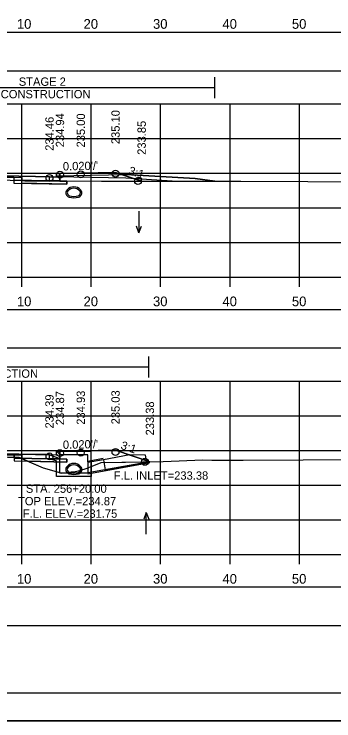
# Model space of a CAD drawing. Extents: x 1369627 to 1374022, y 380035 to 398173.
# Drawn here: x 1372107.4 to 1372153.5, y 392412.4 to 392514.3 of the extents above; entities that cross this region are included whole.
import ezdxf

# ---------------------------------------------------------------- set-up
doc = ezdxf.new("R2010")
doc.units = 0
for name, color, linetype in [('Default', 7, 'Continuous'), ('R_Alt Surface', 7, 'Continuous'), ('R_Axis', 7, 'Continuous'), ('R_Axis Annot', 7, 'Continuous'), ('R_Border', 7, 'Continuous'), ('R_Border Notes', 7, 'Continuous'), ('R_Drive', 7, 'Continuous'), ('R_Exist Surface', 7, 'Continuous'), ('R_Fin Surface', 7, 'Continuous'), ('R_Grid', 7, 'Continuous'), ('R_MOT', 7, 'Continuous'), ('R_No Plot', 7, 'Continuous'), ('R_Water', 7, 'Continuous'), ('R_Water Annot', 7, 'Continuous'), ('R_Xsect Elev', 7, 'Continuous'), ('R_Xsect Slope', 7, 'Continuous'), ('T_Vehicle Path Lt Minor', 7, 'Continuous'), ('T_Vehicle Path Rt', 7, 'Continuous')]:
    doc.layers.add(name, color=color, linetype=linetype)

msp = doc.modelspace()

# ---------------------------------------------------------------- linework, layer by layer
at = {"layer": 'Default'}
for points in [[(1371948.53, 392506.11), (1372248.53, 392506.11), (1372248.53, 392511.63), (1371948.53, 392511.63)], [(1372113.53, 392490.8), (1372113.54, 392491.3), (1372114.04, 392491.3), (1372114.03, 392490.21), (1372112.53, 392490.24), (1372112.53, 392490.82)], [(1371948.53, 392466.14), (1372248.53, 392466.14), (1372248.53, 392471.66), (1371948.53, 392471.66)], [(1372113.53, 392450.74), (1372113.54, 392451.24), (1372114.04, 392451.24), (1372114.03, 392450.14), (1372112.53, 392450.17), (1372112.53, 392450.76)], [(1371948.53, 392426.15), (1372248.53, 392426.15), (1372248.53, 392431.68), (1371948.53, 392431.68)]]:
    msp.add_lwpolyline(points, close=True, dxfattribs=at)
at = {"layer": 'R_Alt Surface'}
for points in [[(1372083.03, 392491.3), (1372083.03, 392490.21), (1372084.53, 392490.24), (1372087.39, 392490.29), (1372087.39, 392490.71), (1372098.53, 392490.93), (1372107.39, 392490.76), (1372107.39, 392490.34), (1372112.53, 392490.24), (1372114.03, 392490.21), (1372114.03, 392491.3)], [(1372083.03, 392451.24), (1372083.03, 392450.14), (1372084.53, 392450.17), (1372087.44, 392450.23), (1372087.44, 392450.64), (1372098.53, 392450.87), (1372107.44, 392450.69), (1372107.44, 392450.27), (1372112.53, 392450.17), (1372114.03, 392450.14), (1372114.03, 392451.24)]]:
    msp.add_lwpolyline(points, dxfattribs=at)
for points in [[(1372115.03, 392490.19), (1372114.03, 392490.21), (1372112.53, 392490.24), (1372107.39, 392490.34), (1372107.39, 392489.92), (1372115.03, 392489.77)], [(1372115.03, 392450.12), (1372114.03, 392450.14), (1372112.53, 392450.17), (1372107.44, 392450.27), (1372107.44, 392449.85), (1372115.03, 392449.7)]]:
    msp.add_lwpolyline(points, close=True, dxfattribs=at)
at = {"layer": 'R_Axis'}
for p, q in [((1371948.53, 392476.36), (1372248.53, 392476.36)), ((1372108.53, 392474.96), (1372108.53, 392476.36)), ((1372118.53, 392474.96), (1372118.53, 392476.36)), ((1372128.53, 392474.96), (1372128.53, 392476.36)), ((1372138.53, 392474.96), (1372138.53, 392476.36)), ((1372148.53, 392474.96), (1372148.53, 392476.36)), ((1371948.53, 392436.36), (1372248.53, 392436.36)), ((1372108.53, 392434.96), (1372108.53, 392436.36)), ((1372118.53, 392434.96), (1372118.53, 392436.36)), ((1372128.53, 392434.96), (1372128.53, 392436.36)), ((1372138.53, 392434.96), (1372138.53, 392436.36)), ((1372148.53, 392434.96), (1372148.53, 392436.36))]:
    msp.add_line(p, q, dxfattribs=at)
at = {"layer": 'R_Border'}
msp.add_line((1372256.71, 392416.36), (1371940.53, 392416.36), dxfattribs=at)
at = {"layer": 'R_Drive'}
for p, q in [((1372113.53, 392490.97), (1372123.53, 392491.17)), ((1372113.53, 392490.8), (1372113.53, 392490.97)), ((1372123.53, 392491.17), (1372133.51, 392490.57)), ((1372133.51, 392490.57), (1372136.36, 392490.17))]:
    msp.add_line(p, q, dxfattribs=at)
for centre, radius, start, end in [((1372116.04, 392488.02), 1.35, 43.6485, 136.3515), ((1372115.53, 392488.51), 0.646, 136.3515, 253.9529), ((1372115.53, 392488.51), 0.438, 136.3515, 253.9529), ((1372116.04, 392488.02), 1.15, 43.6485, 136.3515), ((1372116.55, 392488.51), 0.438, 286.0471, 43.6485), ((1372116.55, 392488.51), 0.646, 286.0471, 43.6485), ((1372116.04, 392490.29), 2.5, 253.9529, 286.0471), ((1372116.04, 392490.29), 2.29, 253.9529, 286.0471), ((1372116.04, 392448.13), 1.35, 43.6485, 136.3515), ((1372116.04, 392448.14), 1.35, 43.6485, 136.3515), ((1372115.53, 392448.62), 0.646, 136.3515, 253.9529), ((1372115.53, 392448.63), 0.646, 136.3515, 253.9529), ((1372115.53, 392448.63), 0.438, 136.3515, 253.9529), ((1372115.53, 392448.62), 0.438, 136.3515, 253.9529), ((1372116.04, 392448.13), 1.15, 43.6485, 136.3515), ((1372116.04, 392448.14), 1.15, 43.6485, 136.3515), ((1372116.55, 392448.63), 0.438, 286.0471, 43.6485), ((1372116.55, 392448.62), 0.438, 286.0471, 43.6485), ((1372116.55, 392448.62), 0.646, 286.0471, 43.6485), ((1372116.55, 392448.63), 0.646, 286.0471, 43.6485), ((1372116.04, 392450.41), 2.5, 253.9529, 286.0471), ((1372116.04, 392450.4), 2.5, 253.9529, 286.0471), ((1372116.04, 392450.41), 2.29, 253.9529, 286.0471), ((1372116.04, 392450.4), 2.29, 253.9529, 286.0471)]:
    msp.add_arc(centre, radius, start, end, dxfattribs=at)
at = {"layer": 'R_Exist Surface'}
for points in [[(1372105.07, 392490.38), (1372108.61, 392490.27), (1372108.98, 392490.25), (1372114.11, 392490.25), (1372120.03, 392490.18), (1372125.6, 392490.21), (1372134.8, 392490.17), (1372140.1, 392490.19), (1372149.75, 392490.14), (1372155.96, 392490.11)], [(1372104.79, 392450.44), (1372108.18, 392450.37), (1372109.26, 392449.89), (1372111.64, 392448.88), (1372114.17, 392448.12), (1372114.31, 392448.08), (1372115.64, 392448.27), (1372116.21, 392448.35), (1372116.91, 392448.48), (1372117.94, 392448.81), (1372119.99, 392449.61), (1372128.91, 392449.78), (1372134.62, 392450), (1372135.9, 392449.98), (1372140.42, 392449.99), (1372149.07, 392450), (1372171.75, 392450.11)]]:
    msp.add_lwpolyline(points, dxfattribs=at)
at = {"layer": 'R_Fin Surface'}
for points in [[(1372069.05, 392489.47), (1372075.02, 392491.46), (1372080.02, 392491.36), (1372083.02, 392491.3), (1372083.52, 392491.3), (1372083.53, 392490.8), (1372084.53, 392490.82), (1372086.53, 392490.86), (1372098.53, 392491.1), (1372110.53, 392490.86), (1372112.53, 392490.82), (1372113.53, 392490.8), (1372113.54, 392491.3), (1372114.04, 392491.3), (1372117.04, 392491.36), (1372122.04, 392491.46), (1372125.8, 392490.21)], [(1372070.4, 392449.86), (1372075.02, 392451.4), (1372080.02, 392451.3), (1372083.02, 392451.24), (1372083.52, 392451.24), (1372083.53, 392450.74), (1372084.53, 392450.76), (1372086.53, 392450.8), (1372098.53, 392451.04), (1372110.53, 392450.8), (1372112.53, 392450.76), (1372113.53, 392450.74), (1372113.54, 392451.24), (1372114.04, 392451.24), (1372117.04, 392451.3), (1372122.04, 392451.4), (1372126.99, 392449.75)]]:
    msp.add_lwpolyline(points, dxfattribs=at)
at = {"layer": 'R_Grid'}
for p, q in [((1371948.53, 392501.36), (1372248.53, 392501.36)), ((1372108.53, 392476.36), (1372108.53, 392501.36)), ((1372118.53, 392476.36), (1372118.53, 392501.36)), ((1372128.53, 392476.36), (1372128.53, 392501.36)), ((1372138.53, 392476.36), (1372138.53, 392501.36)), ((1372148.53, 392476.36), (1372148.53, 392501.36)), ((1371948.53, 392496.36), (1372248.53, 392496.36)), ((1371948.53, 392491.36), (1372248.53, 392491.36)), ((1371948.53, 392486.36), (1372248.53, 392486.36)), ((1371948.53, 392481.36), (1372248.53, 392481.36)), ((1371948.53, 392476.36), (1372248.53, 392476.36)), ((1371948.53, 392461.36), (1372248.53, 392461.36)), ((1372108.53, 392436.36), (1372108.53, 392461.36)), ((1372118.53, 392436.36), (1372118.53, 392461.36)), ((1372128.53, 392436.36), (1372128.53, 392461.36)), ((1372138.53, 392436.36), (1372138.53, 392461.36)), ((1372148.53, 392436.36), (1372148.53, 392461.36)), ((1371948.53, 392456.36), (1372248.53, 392456.36)), ((1371948.53, 392451.36), (1372248.53, 392451.36)), ((1371948.53, 392446.36), (1372248.53, 392446.36)), ((1371948.53, 392441.36), (1372248.53, 392441.36)), ((1371948.53, 392436.36), (1372248.53, 392436.36))]:
    msp.add_line(p, q, dxfattribs=at)
at = {"layer": 'R_MOT'}
for p, q in [((1372136.36, 392502.18), (1372136.36, 392505.18)), ((1372069.09, 392503.68), (1372136.36, 392503.68)), ((1372126.82, 392461.9), (1372126.82, 392464.9)), ((1372070.4, 392463.4), (1372126.82, 392463.4))]:
    msp.add_line(p, q, dxfattribs=at)
at = {"layer": 'R_No Plot'}
for p, q in [((1372123.53, 392490.6), (1372113.53, 392490.8)), ((1372130.2, 392490.19), (1372123.53, 392490.6)), ((1372120.28, 392450.19), (1372118.04, 392449.78)), ((1372126.99, 392449.58), (1372118.04, 392447.95)), ((1371928.13, 392412.38), (1372261.46, 392412.38))]:
    msp.add_line(p, q, dxfattribs=at)
for points in [[(1371928.12, 392625.72), (1372261.46, 392625.72), (1372261.46, 392412.38), (1371928.12, 392412.38)], [(1372174.45, 392621.82), (1372194.07, 392621.82), (1372194.07, 392611.94), (1372210.18, 392611.94), (1372233.38, 392611.94), (1372233.38, 392579.27), (1372256.59, 392579.27), (1372256.71, 392416.36), (1371940.53, 392416.36), (1371940.53, 392621.82)], [(1372098.53, 392491.1), (1372086.53, 392490.86), (1372084.53, 392490.82), (1372084.53, 392490.24), (1372088.53, 392490.32), (1372088.53, 392490.73), (1372098.53, 392490.93), (1372108.53, 392490.73), (1372108.53, 392490.32), (1372112.53, 392490.24), (1372112.53, 392490.82), (1372110.53, 392490.86)], [(1372108.53, 392490.32), (1372112.53, 392490.24), (1372114.03, 392490.21), (1372115.03, 392490.19), (1372115.03, 392489.77), (1372108.53, 392489.9)], [(1372098.53, 392451.04), (1372086.53, 392450.8), (1372084.53, 392450.76), (1372084.53, 392450.17), (1372088.53, 392450.25), (1372088.53, 392450.67), (1372098.53, 392450.87), (1372108.53, 392450.67), (1372108.53, 392450.25), (1372112.53, 392450.17), (1372112.53, 392450.76), (1372110.53, 392450.8)], [(1372108.53, 392450.25), (1372112.53, 392450.17), (1372114.03, 392450.14), (1372115.03, 392450.12), (1372115.03, 392449.7), (1372108.53, 392449.83)]]:
    msp.add_lwpolyline(points, close=True, dxfattribs=at)
for points in [[(1372083.02, 392491.3), (1372083.03, 392490.21), (1372084.53, 392490.24), (1372088.53, 392490.32), (1372088.53, 392490.73), (1372098.53, 392490.93), (1372108.53, 392490.73), (1372108.53, 392490.32), (1372112.53, 392490.24), (1372114.03, 392490.21), (1372114.04, 392491.3)], [(1372083.02, 392451.24), (1372083.03, 392450.14), (1372084.53, 392450.17), (1372088.53, 392450.25), (1372088.53, 392450.67), (1372098.53, 392450.87), (1372108.53, 392450.67), (1372108.53, 392450.25), (1372112.53, 392450.17), (1372114.03, 392450.14), (1372114.04, 392451.24)]]:
    msp.add_lwpolyline(points, dxfattribs=at)
for centre in [(1372114.04, 392491.12), (1372117.04, 392491.18), (1372122.04, 392491.28), (1372112.53, 392490.64), (1372125.26, 392490.21), (1372117.04, 392451.04), (1372122.04, 392451.14), (1372112.53, 392450.5), (1372114.04, 392450.98), (1372126.28, 392449.73)]:
    msp.add_circle(centre, 0.5, dxfattribs=at)
at = {"layer": 'R_Water'}
for p, q in [((1372112.54, 392450.75), (1372114.04, 392450.23)), ((1372113.71, 392451.07), (1372113.79, 392451.23)), ((1372113.71, 392451.07), (1372114.04, 392450.73)), ((1372118.54, 392451.23), (1372113.79, 392451.23)), ((1372118.04, 392450.73), (1372114.04, 392450.73)), ((1372118.04, 392449.73), (1372118.04, 392450.73)), ((1372118.54, 392449.73), (1372118.54, 392451.23)), ((1372112.54, 392450.22), (1372113.54, 392449.88)), ((1372113.54, 392449.73), (1372113.54, 392449.88)), ((1372114.04, 392449.73), (1372114.04, 392450.23)), ((1372120.31, 392450.03), (1372118.04, 392449.62)), ((1372126.99, 392449.75), (1372118.04, 392448.12))]:
    msp.add_line(p, q, dxfattribs=at)
for points in [[(1372112.54, 392450.22), (1372112.54, 392450.75)], [(1372118.54, 392449.73), (1372118.54, 392447.61), (1372116.04, 392447.61), (1372113.54, 392447.61), (1372113.54, 392449.73)], [(1372118.04, 392449.73), (1372118.04, 392448.11), (1372116.04, 392448.11), (1372114.04, 392448.11), (1372114.04, 392449.73)]]:
    msp.add_lwpolyline(points, dxfattribs=at)
msp.add_lwpolyline([(1372120.31, 392450.03), (1372120.57, 392448.55), (1372126.56, 392449.64), (1372126.37, 392450.67), (1372124.08, 392450.72)], close=True, dxfattribs=at)
at = {"layer": 'R_Water Annot'}
for p, q in [((1372125.42, 392485.89), (1372125.42, 392482.75)), ((1372125.42, 392482.75), (1372125.07, 392483.71)), ((1372125.42, 392482.75), (1372125.77, 392483.71)), ((1372126.47, 392442.42), (1372126.12, 392441.46)), ((1372126.47, 392439.28), (1372126.47, 392442.42)), ((1372126.47, 392442.42), (1372126.82, 392441.46))]:
    msp.add_line(p, q, dxfattribs=at)
at = {"layer": 'T_Vehicle Path Lt Minor'}
for p, q in [((1372123.53, 392491.17), (1372122.95, 392491.16)), ((1372122.95, 392491.16), (1372125.8, 392490.21)), ((1372133.51, 392490.57), (1372123.53, 392491.17)), ((1372136.36, 392490.17), (1372133.51, 392490.57)), ((1372125.8, 392490.21), (1372134.8, 392490.17)), ((1372134.8, 392490.17), (1372136.36, 392490.17))]:
    msp.add_line(p, q, dxfattribs=at)
at = {"layer": 'T_Vehicle Path Rt'}
for p, q in [((1372114.04, 392491.3), (1372114.03, 392490.25)), ((1372112.53, 392490.24), (1372111.84, 392490.25)), ((1372114.03, 392490.25), (1372112.53, 392490.25)), ((1372112.53, 392490.25), (1372112.53, 392490.24)), ((1372114.03, 392490.21), (1372112.53, 392490.24)), ((1372112.53, 392490.24), (1372114.03, 392490.21)), ((1372114.03, 392490.21), (1372114.03, 392490.25)), ((1372114.03, 392490.25), (1372114.11, 392490.25)), ((1372107.44, 392450.38), (1372107.44, 392450.69)), ((1372114.04, 392451.24), (1372114.03, 392450.14)), ((1372107.44, 392450.38), (1372107.44, 392450.27)), ((1372108.44, 392450.25), (1372107.44, 392450.27)), ((1372107.44, 392450.27), (1372108.44, 392450.25)), ((1372109.43, 392449.81), (1372111.64, 392448.88))]:
    msp.add_line(p, q, dxfattribs=at)
for points in [[(1372125.8, 392490.21), (1372122.04, 392491.46), (1372117.04, 392491.36), (1372114.04, 392491.3)], [(1372111.84, 392490.25), (1372108.98, 392490.25), (1372108.61, 392490.27), (1372107.39, 392490.3)], [(1372114.11, 392490.25), (1372120.03, 392490.18), (1372125.6, 392490.21), (1372125.8, 392490.21)], [(1372107.39, 392489.92), (1372115.03, 392489.77), (1372115.03, 392490.19), (1372114.03, 392490.21)], [(1372107.44, 392450.69), (1372098.53, 392450.87), (1372087.44, 392450.64), (1372087.44, 392450.33)], [(1372087.44, 392450.33), (1372091.17, 392450.43), (1372097.44, 392450.58), (1372104.79, 392450.44), (1372107.44, 392450.38)], [(1372126.99, 392449.75), (1372122.04, 392451.4), (1372117.04, 392451.3), (1372114.04, 392451.24)], [(1372108.44, 392450.25), (1372108.18, 392450.37), (1372107.44, 392450.38)], [(1372107.44, 392450.27), (1372107.44, 392449.85), (1372109.43, 392449.81)], [(1372109.43, 392449.81), (1372109.26, 392449.89), (1372108.44, 392450.25)], [(1372114.03, 392450.14), (1372115.03, 392450.12), (1372115.03, 392449.7), (1372109.43, 392449.81)], [(1372111.64, 392448.88), (1372114.17, 392448.12), (1372114.31, 392448.08), (1372115.64, 392448.27), (1372116.21, 392448.35), (1372116.91, 392448.48), (1372117.94, 392448.81), (1372119.99, 392449.61), (1372126.99, 392449.75)]]:
    msp.add_lwpolyline(points, dxfattribs=at)

# ---------------------------------------------------------------- texts
at = {"layer": 'R_Axis Annot'}
for s, p in [('10', (1372107.84, 392512.16)), ('20', (1372117.44, 392512.16)), ('30', (1372127.44, 392512.16)), ('40', (1372137.44, 392512.16)), ('50', (1372147.44, 392512.16)), ('10', (1372107.84, 392472.16)), ('20', (1372117.44, 392472.16)), ('30', (1372127.44, 392472.16)), ('40', (1372137.44, 392472.16)), ('50', (1372147.44, 392472.16)), ('10', (1372107.84, 392432.16)), ('20', (1372117.44, 392432.16)), ('30', (1372127.44, 392432.16)), ('40', (1372137.44, 392432.16)), ('50', (1372147.44, 392432.16))]:
    msp.add_text(s, height=1.4, dxfattribs=at).set_placement(p)
at = {"layer": 'R_Border Notes'}
msp.add_text('F.L. INLET=233.38', height=1.2, dxfattribs=at).set_placement((1372121.79, 392447.15))
at = {"layer": 'R_MOT'}
for s, p in [('STAGE 2', (1372108.11, 392503.94)), ('CONSTRUCTION', (1372105.51, 392502.14)), ('CONSTRUCTION', (1372097.96, 392461.85))]:
    msp.add_text(s, height=1.2, dxfattribs=at).set_placement(p)
at = {"layer": 'R_Water Annot'}
for s, p in [('STA. 256+20.00', (1372109.13, 392445.26)), ('TOP ELEV.=234.87', (1372108, 392443.46)), ('F.L. ELEV.=231.75', (1372108.69, 392441.66))]:
    msp.add_text(s, height=1.2, dxfattribs=at).set_placement(p)
at = {"layer": 'R_Xsect Elev'}
for s, p in [('234.46', (1372113.13, 392494.57)), ('234.94', (1372114.64, 392495.08)), ('235.00', (1372117.64, 392495.05)), ('235.10', (1372122.64, 392495.53)), ('233.85', (1372126.4, 392493.99)), ('234.87', (1372114.64, 392455.02)), ('234.93', (1372117.64, 392455.08)), ('235.03', (1372122.64, 392455.13)), ('234.39', (1372113.13, 392454.53)), ('233.38', (1372127.59, 392453.53))]:
    msp.add_text(s, height=1.2, rotation=90, dxfattribs=at).set_placement(p)
at = {"layer": 'R_Xsect Slope'}
for s, rotation, p in [("0.020'/'", 1.1458, (1372114.47, 392491.73)), ('3:1', 341.5668, (1372123.81, 392491.22)), ("0.020'/'", 1.1458, (1372114.47, 392451.59)), ('3:1', 341.5668, (1372122.69, 392451.62))]:
    msp.add_text(s, height=1.2, rotation=rotation, dxfattribs=at).set_placement(p)

doc.saveas('drawing.dxf')
